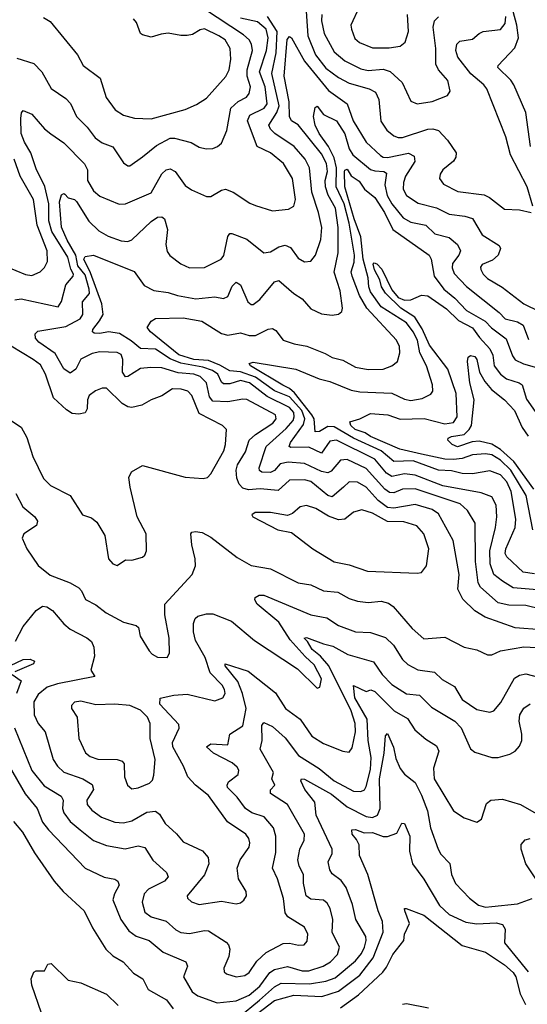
# Model space of a CAD drawing. Extents: x 1308313 to 1441400, y 959662 to 1036319.
# Tile 613 of 656: x 1390868 to 1393252, y 998336 to 1002960. Entities that reach past the tile are written whole.
import ezdxf

# ---------------------------------------------------------------- set-up
doc = ezdxf.new("R2010")
doc.units = 0

msp = doc.modelspace()

# ---------------------------------------------------------------- linework, layer by layer
at = {"layer": '0CON10XD'}
for points in [[(1393265.9, 1002365), (1393245.3, 1002525), (1393189.1, 1002655), (1393175, 1002676.9), (1393113.3, 1002735), (1393114.6, 1002745.4), (1393192.5, 1002827.5), (1393209.8, 1002875), (1393203.2, 1002935), (1393168.6, 1003065)], [(1390855, 1002779.4), (1390935, 1002754.4), (1390971.8, 1002715), (1391015, 1002636.9), (1391085, 1002589.5), (1391107, 1002567), (1391135.4, 1002505.4), (1391185.5, 1002455), (1391222.7, 1002405), (1391255, 1002381.6), (1391305, 1002362.9), (1391355, 1002288.6), (1391375, 1002273.3), (1391385, 1002274.3), (1391445, 1002316.5), (1391510.3, 1002369.7), (1391575, 1002403.1), (1391595, 1002403.2), (1391672.7, 1002382.7), (1391711.2, 1002361.2), (1391744.2, 1002354.2), (1391774.3, 1002355.7), (1391796.7, 1002365), (1391815, 1002380), (1391840.2, 1002439.8), (1391859.7, 1002545), (1391893.2, 1002576.8), (1391933, 1002597), (1391946, 1002614), (1391951.1, 1002645), (1391936.8, 1002695), (1391936.1, 1002725), (1391960.6, 1002815), (1391956.7, 1002845), (1391945.3, 1002865), (1391918.5, 1002888.5), (1391735, 1003009)], [(1392209.5, 1003045), (1392221.1, 1002885), (1392257.6, 1002795), (1392305, 1002732), (1392365, 1002688.9), (1392415, 1002662.3), (1392508.6, 1002635), (1392539.2, 1002619.2), (1392554.1, 1002585), (1392563.3, 1002483.3), (1392591.7, 1002441.7), (1392624.4, 1002414.4), (1392645, 1002406.9), (1392665, 1002407.7), (1392785, 1002446.7), (1392808, 1002448), (1392835, 1002439.6), (1392877.1, 1002395), (1392917.5, 1002335), (1392915.5, 1002315), (1392904.7, 1002295.3), (1392855.7, 1002255), (1392841.9, 1002235), (1392839.4, 1002215), (1392857.9, 1002187.9), (1392925, 1002154), (1393048.3, 1002138.2), (1393074.8, 1002124.8), (1393145, 1002071.1), (1393215, 1002067.8), (1393270, 1002055)], [(1392461.7, 1003018.3), (1392423.6, 1002935), (1392425.4, 1002915), (1392442.4, 1002872.4), (1392463.5, 1002853.5), (1392525, 1002828), (1392602.2, 1002827.8), (1392653.8, 1002836.2), (1392678.1, 1002855), (1392693.5, 1002905), (1392688.5, 1002985)], [(1390844.7, 1001645.3), (1390875, 1001648.8), (1391047.8, 1001612.2), (1391065, 1001636), (1391084.7, 1001715), (1391119.1, 1001755), (1391120.8, 1001765), (1391108, 1001788), (1391093.3, 1001845), (1391019.5, 1001965), (1391004.9, 1002015), (1391004.6, 1002095), (1390986.6, 1002176.6), (1390945, 1002260), (1390921, 1002335), (1390890, 1002385), (1390875.3, 1002425), (1390873.4, 1002496.6), (1390876.8, 1002523.2), (1390885, 1002534), (1390925, 1002516.9), (1390985, 1002448.1), (1391014.6, 1002424.6), (1391075, 1002381.3), (1391172.6, 1002282.6), (1391186.8, 1002255), (1391187.1, 1002205), (1391215, 1002156.7), (1391245, 1002131.4), (1391335, 1002093.5), (1391365, 1002095.5), (1391485, 1002147.1), (1391535, 1002236.5), (1391555, 1002255.4), (1391575, 1002259.6), (1391597.4, 1002247.4), (1391645, 1002182.1), (1391675, 1002161.1), (1391745, 1002130.6), (1391765, 1002130), (1391815, 1002159.6), (1391835, 1002163.8), (1391870.5, 1002150.5), (1391948.9, 1002098.9), (1391975, 1002088.1), (1392055, 1002063.3), (1392129.8, 1002070.2), (1392156, 1002084), (1392163.3, 1002115), (1392149.5, 1002215), (1392107.1, 1002285), (1392045, 1002334.7), (1391982.8, 1002365), (1391937.8, 1002485), (1391948.7, 1002511.4), (1392015.4, 1002544.6), (1392029.8, 1002565), (1392019.9, 1002645), (1391994.3, 1002715), (1392027.6, 1002815), (1392034.9, 1002875.1), (1392025.4, 1002915), (1391985, 1002950.4), (1391905, 1002967.7)], [(1393318.8, 1000095), (1393195, 1000103.6), (1393054, 1000154), (1393005, 1000183.6), (1392948.4, 1000238.4), (1392925.3, 1000285), (1392931.8, 1000355), (1392904.1, 1000515), (1392835, 1000638.9), (1392805, 1000659.4), (1392725, 1000684), (1392625, 1000666.8), (1392595, 1000669.5), (1392551.7, 1000701.7), (1392495, 1000764.8), (1392455, 1000788.2), (1392415, 1000790), (1392388, 1000765), (1392335, 1000719.2), (1392315, 1000725.7), (1392235, 1000791.4), (1392205, 1000799.2), (1392135, 1000797.4), (1392081.2, 1000748.8), (1391996.4, 1000756.4), (1391942.7, 1000752.7), (1391915, 1000760.2), (1391898.2, 1000778.2), (1391886.8, 1000806.8), (1391883.8, 1000845), (1391891, 1000869), (1391929, 1000931), (1391946.2, 1000985), (1391975, 1001012), (1392057.3, 1001065), (1392072, 1001085), (1392069.3, 1001105), (1391935, 1001176.6), (1391915, 1001178.2), (1391845, 1001165.7), (1391775, 1001167.9), (1391758.7, 1001188.6), (1391744.6, 1001254.6), (1391714.7, 1001285), (1391685, 1001295.4), (1391611.5, 1001301.5), (1391535, 1001324.8), (1391483, 1001327), (1391435, 1001322.3), (1391375, 1001284), (1391365, 1001283.3), (1391350.6, 1001305), (1391352.9, 1001365), (1391345, 1001387.9), (1391325, 1001397.6), (1391245, 1001399.6), (1391208, 1001392), (1391155, 1001365.3), (1391131.7, 1001318.3), (1391105, 1001300), (1391075, 1001320), (1391035, 1001391.9), (1390958.5, 1001445), (1390942.5, 1001465), (1390940.6, 1001485), (1390953.2, 1001496.8), (1391085, 1001518.8), (1391151.3, 1001555), (1391163.8, 1001575), (1391163.5, 1001635), (1391195.4, 1001674.6), (1391194.8, 1001695.2), (1391175, 1001761.2), (1391141.7, 1001805), (1391130.8, 1001855), (1391090.2, 1001925), (1391063.9, 1001986.1), (1391054.6, 1002105.4), (1391065, 1002138), (1391075, 1002144), (1391080.3, 1002140.3), (1391095, 1002124), (1391125, 1002115.8), (1391135, 1002107.1), (1391193.3, 1002013.3), (1391239, 1001969), (1391284, 1001944), (1391345, 1001921.2), (1391375, 1001918.7), (1391395, 1001926), (1391485, 1002012.9), (1391515, 1002032.5), (1391535.8, 1002035), (1391547.5, 1002025), (1391561.9, 1001975), (1391554.6, 1001905), (1391560.9, 1001870.9), (1391573.3, 1001853.3), (1391625, 1001814.4), (1391665, 1001795.6), (1391735, 1001796.2), (1391814.5, 1001835), (1391827.3, 1001852.7), (1391845, 1001942), (1391855, 1001955.6), (1391863.4, 1001956.6), (1391935, 1001928.8), (1392015, 1001865.4), (1392045, 1001870.4), (1392085, 1001893.3), (1392115, 1001901.5), (1392139.7, 1001889.8), (1392175, 1001840.6), (1392205, 1001822.9), (1392235, 1001825.6), (1392257.5, 1001855), (1392282.8, 1001927.2), (1392286.6, 1001985), (1392271.1, 1002055), (1392239.7, 1002149.7), (1392228.3, 1002265), (1392208.1, 1002305), (1392156.5, 1002365), (1392065.5, 1002425.5), (1392046.4, 1002446.4), (1392038.6, 1002465), (1392075, 1002524.1), (1392086.3, 1002555), (1392052.2, 1002707.8), (1392072.4, 1002805), (1392077.6, 1002905), (1392031.6, 1002975)], [(1390980.4, 1002970.4), (1391011.2, 1002951.2), (1391139.5, 1002795), (1391165.8, 1002745), (1391245.6, 1002685), (1391274.5, 1002595), (1391316.6, 1002536.6), (1391355, 1002511.1), (1391407, 1002497), (1391485, 1002495.4), (1391645, 1002537.9), (1391698.3, 1002561.7), (1391745, 1002591.9), (1391836.3, 1002693.7), (1391852.3, 1002725), (1391859.7, 1002775), (1391855.7, 1002825.7), (1391832.5, 1002865), (1391802.5, 1002885), (1391735, 1002916.6), (1391715, 1002912.1), (1391679.7, 1002890.2), (1391655, 1002885.9), (1391625, 1002885.3), (1391565, 1002896.2), (1391533, 1002893), (1391485, 1002878.9), (1391445, 1002888.6), (1391435, 1002896), (1391416.3, 1002946.3), (1391402.9, 1002965)], [(1392286.3, 1002985), (1392284.4, 1002955), (1392298, 1002895), (1392345, 1002809.2), (1392395, 1002766.4), (1392470.1, 1002730.1), (1392505, 1002722.2), (1392575, 1002727.6), (1392607.2, 1002717.2), (1392664.5, 1002665), (1392705, 1002578), (1392735, 1002564.4), (1392805, 1002576.7), (1392876.7, 1002605), (1392890, 1002625), (1392877.8, 1002675), (1392834.7, 1002724.8), (1392821.8, 1002751.8), (1392821.9, 1002825), (1392810.3, 1002925), (1392816.2, 1002955), (1392835, 1002973.8)], [(1393277.8, 1002085), (1393251.2, 1002175), (1393172.9, 1002325), (1393150.5, 1002410.5), (1393061.5, 1002635), (1393047.1, 1002655), (1392986.3, 1002706.3), (1392924.7, 1002785), (1392916.1, 1002815), (1392920.9, 1002845), (1392935, 1002859.5), (1392995, 1002869.1), (1393025, 1002896.1), (1393045, 1002904.6), (1393125, 1002913.8), (1393148, 1002942), (1393150.9, 1002975)], [(1393315, 1000191.3), (1393245, 1000208.3), (1393165, 1000211), (1393115, 1000222.2), (1393031.6, 1000295), (1393021.5, 1000315), (1393008.8, 1000415), (1393006.6, 1000595), (1392970.4, 1000655), (1392936.1, 1000686.1), (1392725, 1000756.2), (1392665, 1000755.2), (1392625, 1000737.7), (1392605, 1000739.4), (1392582.7, 1000755), (1392495, 1000852), (1392405, 1000894.3), (1392375, 1000891.8), (1392330.7, 1000839.3), (1392315, 1000831.3), (1392285, 1000838.1), (1392205, 1000876), (1392128.6, 1000881.4), (1392090.5, 1000875), (1392065, 1000843.8), (1392045, 1000834.3), (1392004.2, 1000835), (1391993.3, 1000843.3), (1391992.2, 1000855), (1392025, 1000955.3), (1392120, 1001040), (1392151.4, 1001078.6), (1392157.4, 1001095), (1392155.2, 1001114.8), (1392135, 1001138.4), (1392029.9, 1001189.9), (1391947.2, 1001255), (1391904.9, 1001265.1), (1391855, 1001249.8), (1391825, 1001249.4), (1391815, 1001258.5), (1391798.8, 1001295), (1391773.3, 1001313.3), (1391728.5, 1001328.5), (1391625, 1001346.5), (1391575, 1001368.2), (1391505, 1001412.8), (1391435, 1001415.7), (1391391.6, 1001451.6), (1391335.9, 1001485.9), (1391285, 1001494.8), (1391245, 1001486), (1391217.8, 1001487.8), (1391209.4, 1001495), (1391212.1, 1001505), (1391243.4, 1001546.6), (1391260.4, 1001575), (1391253, 1001625), (1391201.1, 1001771.1), (1391169.8, 1001835), (1391175, 1001848.2), (1391215, 1001854.4), (1391405, 1001777.1), (1391452.6, 1001712.6), (1391497.7, 1001687.7), (1391565, 1001679.7), (1391608.8, 1001665), (1391695, 1001649.8), (1391785, 1001658.9), (1391825, 1001650.5), (1391845, 1001660.6), (1391865, 1001708.6), (1391885, 1001727.1), (1391905.3, 1001715.3), (1391939.1, 1001635), (1391955, 1001622.2), (1391965, 1001622.5), (1391995, 1001645.5), (1392065, 1001729.5), (1392085, 1001735.4), (1392155, 1001674.7), (1392195, 1001649.1), (1392235, 1001601.9), (1392285, 1001579.5), (1392335, 1001573.3), (1392365, 1001577.5), (1392380, 1001590), (1392384.4, 1001605.6), (1392373.2, 1001686.8), (1392345.2, 1001775), (1392363.9, 1001865), (1392363.3, 1001985), (1392350.2, 1002075), (1392316.3, 1002136.3), (1392304, 1002175), (1392303, 1002205), (1392313.1, 1002246.9), (1392309, 1002285), (1392285, 1002330.8), (1392175, 1002467.1), (1392143.9, 1002485), (1392135.2, 1002505), (1392133.3, 1002575), (1392109.8, 1002695), (1392123.5, 1002866.5), (1392135, 1002881.8), (1392145, 1002875.5), (1392204.8, 1002765), (1392317.8, 1002627.8), (1392405.4, 1002565), (1392434.2, 1002485), (1392494.7, 1002385), (1392561.8, 1002321.8), (1392575, 1002314), (1392595, 1002312.6), (1392693.8, 1002333.8), (1392719.6, 1002319.6), (1392722.9, 1002295), (1392680.3, 1002225), (1392670, 1002195), (1392669.3, 1002165), (1392685, 1002134.6), (1392739.3, 1002099.3), (1392825, 1002077), (1392885, 1002047.1), (1392958.1, 1002038.1), (1392995, 1002026.4), (1393039.3, 1001949.3), (1393120.2, 1001900.2), (1393125.4, 1001885), (1393114.5, 1001855), (1393088.5, 1001831.5), (1393040.1, 1001809.9), (1393032.4, 1001797.6), (1393033.7, 1001786.3), (1393043.9, 1001765), (1393064.6, 1001745), (1393133.6, 1001703.6), (1393235, 1001625.8), (1393309.5, 1001589.5)], [(1393335, 1000279), (1393185, 1000292), (1393135, 1000322.7), (1393095, 1000354.6), (1393077, 1000405), (1393076.1, 1000465), (1393103, 1000575), (1393108.3, 1000625), (1393105, 1000680), (1393085, 1000719.2), (1393035, 1000738.9), (1392855, 1000770.3), (1392725, 1000821.5), (1392675, 1000826.6), (1392615, 1000815.5), (1392590.6, 1000830.6), (1392535.7, 1000895.7), (1392355, 1000985.2), (1392325, 1000980.5), (1392285, 1000924.5), (1392225, 1000952.9), (1392140.8, 1000950.8), (1392133.8, 1000955), (1392140, 1000975), (1392200.7, 1001059.3), (1392207, 1001085), (1392193.1, 1001125), (1392135, 1001188.9), (1392065, 1001216.4), (1391975, 1001281.7), (1391905, 1001305.8), (1391855, 1001310.9), (1391808.2, 1001338.2), (1391755, 1001359.5), (1391685, 1001364.9), (1391615, 1001387), (1391481.8, 1001495), (1391465.8, 1001515), (1391485, 1001543.8), (1391505, 1001557.1), (1391635, 1001560.8), (1391723.8, 1001545), (1391815, 1001487.1), (1391845, 1001478.6), (1391905, 1001490), (1391945, 1001476.3), (1391975, 1001476.8), (1392035, 1001506.9), (1392055, 1001510.5), (1392070.9, 1001500.9), (1392104.8, 1001454.8), (1392157.2, 1001437.2), (1392216.6, 1001426.6), (1392302.6, 1001392.6), (1392335, 1001373.2), (1392385, 1001361.8), (1392445, 1001329.1), (1392505, 1001316.7), (1392575, 1001318.9), (1392616.1, 1001333.9), (1392641.4, 1001355), (1392652.7, 1001395), (1392651.8, 1001425), (1392636.9, 1001455), (1392498.3, 1001605), (1392464.2, 1001665), (1392429.4, 1001755), (1392424.1, 1001775.9), (1392438.4, 1001821.6), (1392439.9, 1001855), (1392414.7, 1002005), (1392392.2, 1002095), (1392354.7, 1002175), (1392355.9, 1002265), (1392345, 1002311.6), (1392318.7, 1002365), (1392274.8, 1002425), (1392255.5, 1002465.5), (1392247, 1002505), (1392255, 1002547.5), (1392265, 1002553.8), (1392295, 1002514.7), (1392355, 1002485.8), (1392394.9, 1002424.9), (1392415, 1002354.5), (1392432.9, 1002325), (1392515, 1002257.4), (1392535, 1002250), (1392577.7, 1002247.7), (1392589.7, 1002239.7), (1392582.5, 1002185), (1392593, 1002135), (1392615, 1002095.7), (1392669.1, 1002029.1), (1392705, 1002009.5), (1392775.2, 1001995.2), (1392816.9, 1001955), (1392885, 1001936.6), (1392923.1, 1001905), (1392937.9, 1001875), (1392930.8, 1001855), (1392900.8, 1001815), (1392898.8, 1001795), (1392908.5, 1001768.5), (1392966.7, 1001706.7), (1393118.8, 1001585), (1393147.5, 1001555), (1393205, 1001541.6), (1393232, 1001525), (1393258, 1001458)], [(1390805, 1001801.8), (1390895, 1001763.1), (1390925, 1001758.2), (1390964.7, 1001775.3), (1390985, 1001797.1), (1390998.7, 1001825), (1390997.4, 1001875), (1390950.2, 1001995), (1390932.5, 1002115), (1390870.5, 1002225), (1390841.4, 1002305)], [(1393285, 1000357.9), (1393232.2, 1000365), (1393155, 1000437.9), (1393147, 1000453), (1393150.4, 1000475), (1393193.9, 1000575), (1393197.5, 1000615), (1393175.9, 1000745), (1393155, 1000789.4), (1393125, 1000822.3), (1393075, 1000840.7), (1392995, 1000827.6), (1392945, 1000829.4), (1392895, 1000841.2), (1392835, 1000844.5), (1392715, 1000887.8), (1392625, 1000885.5), (1392565.2, 1000935.2), (1392435, 1000995.6), (1392345, 1001047.9), (1392315, 1001050.1), (1392275, 1001025.7), (1392255, 1001024.7), (1392250.7, 1001085), (1392240.4, 1001105), (1392157.6, 1001207.6), (1392135, 1001228.1), (1392103.6, 1001243.6), (1391951.9, 1001335), (1391945, 1001346.2), (1391965, 1001351.9), (1392165, 1001319.4), (1392273.7, 1001273.7), (1392325, 1001260.6), (1392425, 1001220.5), (1392465, 1001212.5), (1392615, 1001206.2), (1392675, 1001178.7), (1392705, 1001171.9), (1392758.3, 1001181.7), (1392799.1, 1001200.9), (1392807.5, 1001215), (1392806.2, 1001245), (1392778.9, 1001335), (1392746.6, 1001395), (1392735.4, 1001455), (1392716.2, 1001495), (1392685, 1001536.3), (1392565, 1001611), (1392515, 1001682.8), (1392507.4, 1001705), (1392505, 1001748.6), (1392481.2, 1001835), (1392470.4, 1001940.4), (1392438.9, 1002025), (1392394.6, 1002175), (1392393.4, 1002245), (1392395, 1002254.3), (1392405, 1002257.9), (1392425, 1002227.1), (1392461.4, 1002201.4), (1392487.8, 1002165), (1392535, 1002124.6), (1392581, 1002055), (1392620.4, 1001975), (1392790.8, 1001855), (1392800.6, 1001835), (1392814.8, 1001755), (1392860.3, 1001695), (1392911.7, 1001651.7), (1392965.3, 1001595), (1393053.7, 1001543.7), (1393082.7, 1001512.7), (1393152.1, 1001462.1), (1393182.1, 1001382.1), (1393195, 1001363.1), (1393233.4, 1001343.4), (1393295, 1001327.3)], [(1393277.6, 1000565), (1393246.4, 1000725), (1393175, 1000844.8), (1393125, 1000892), (1393085, 1000916.5), (1393055, 1000921), (1392995, 1000916.3), (1392945, 1000899), (1392904.6, 1000895.4), (1392865, 1000896.9), (1392755, 1000919), (1392653.2, 1000943.2), (1392515, 1001003), (1392490.5, 1001020.5), (1392443.3, 1001035), (1392422.3, 1001055), (1392418, 1001072), (1392465, 1001085.8), (1392515, 1001110), (1392596.3, 1001103.7), (1392655, 1001084.4), (1392767.6, 1001087.6), (1392865, 1001062.8), (1392905, 1001068.9), (1392921.6, 1001095), (1392916.8, 1001205), (1392879.1, 1001319.1), (1392791.7, 1001431.7), (1392757.7, 1001507.7), (1392723.3, 1001563.3), (1392657.3, 1001605), (1392585, 1001676.1), (1392566.3, 1001705), (1392559.1, 1001739.1), (1392534.3, 1001785), (1392528, 1001812), (1392532.4, 1001817.6), (1392545, 1001813.3), (1392568.2, 1001788.2), (1392615, 1001691.8), (1392645.2, 1001655.2), (1392675, 1001642.5), (1392704.3, 1001645), (1392755, 1001666.6), (1392785, 1001663.2), (1392871.6, 1001601.6), (1392927.8, 1001547.8), (1392995, 1001512.9), (1393027.1, 1001467.1), (1393074.9, 1001414.9), (1393089.3, 1001385), (1393096.1, 1001335), (1393125, 1001295.9), (1393154.2, 1001274.2), (1393212.9, 1001255), (1393227.1, 1001245), (1393248.6, 1001178.6), (1393299.2, 1001105)], [(1390825, 1001079.3), (1390875, 1001046.5), (1390901.7, 1000998.3), (1390929.5, 1000909.5), (1390980, 1000805), (1391013, 1000773), (1391104.2, 1000725), (1391163.3, 1000635), (1391205, 1000621.4), (1391230.9, 1000600.9), (1391267, 1000537), (1391285, 1000427.5), (1391305, 1000404), (1391325, 1000396.2), (1391365, 1000423.3), (1391395, 1000422), (1391444.2, 1000435.8), (1391456.2, 1000445), (1391464, 1000465), (1391461.9, 1000545), (1391420, 1000625), (1391386.9, 1000765), (1391380.3, 1000809.7), (1391393, 1000837), (1391445, 1000866.7), (1391645, 1000811.1), (1391730, 1000805), (1391749.1, 1000810.9), (1391765, 1000828), (1391825.8, 1000935), (1391834.2, 1000965), (1391838.9, 1001035), (1391820, 1001055), (1391710, 1001110), (1391676.7, 1001195), (1391656.7, 1001215), (1391625.6, 1001225.6), (1391585, 1001227.3), (1391535.7, 1001194.3), (1391485, 1001175.5), (1391440.8, 1001149.2), (1391395, 1001139.3), (1391375, 1001142.6), (1391348.4, 1001158.4), (1391275, 1001230), (1391255, 1001229.5), (1391223.4, 1001216.6), (1391194.4, 1001195), (1391186.2, 1001175), (1391185, 1001132.5), (1391175.5, 1001114.5), (1391145, 1001107.5), (1391115, 1001111.5), (1391087.2, 1001127.2), (1391026, 1001185), (1390989.7, 1001295), (1390965, 1001339.3), (1390931.8, 1001365), (1390775, 1001458.6)], [(1393282.8, 1000755), (1393188, 1000885), (1393125, 1000942.1), (1393085, 1000966.7), (1393025, 1000981), (1392992.5, 1000977.5), (1392923.7, 1000953.7), (1392898.2, 1000965), (1392877.8, 1000985), (1392880, 1000995), (1392895, 1001002.2), (1392955, 1001012.6), (1392979.2, 1001035), (1392990.2, 1001055), (1393001.4, 1001175), (1392982.1, 1001255), (1392970, 1001355), (1392974.3, 1001375.7), (1392985, 1001383.8), (1393005, 1001377.8), (1393014.4, 1001365), (1393027.1, 1001305), (1393051.4, 1001261.4), (1393083, 1001223), (1393145, 1001175.3), (1393192.2, 1001125), (1393227.8, 1001045), (1393255.2, 1001005)], [(1390849.2, 1000735), (1390882.6, 1000672.6), (1390938.6, 1000625), (1390951.4, 1000605), (1390947.5, 1000585), (1390887.1, 1000545), (1390879.5, 1000525), (1390901.2, 1000475), (1390955, 1000396.9), (1391011.7, 1000351.7), (1391105.7, 1000315), (1391145, 1000292.3), (1391158.3, 1000278.2), (1391177.3, 1000237.3), (1391225, 1000212.2), (1391273.8, 1000173.8), (1391355, 1000130.8), (1391415, 1000114.3), (1391425.6, 1000105), (1391434.4, 1000065), (1391475.5, 999995.5), (1391489.7, 999979.7), (1391515, 999966), (1391560, 999965), (1391570.8, 999985), (1391570.4, 1000055), (1391548.7, 1000165), (1391549.5, 1000215), (1391678.5, 1000355), (1391693.8, 1000395), (1391691.5, 1000428.5), (1391675.7, 1000494.3), (1391672, 1000545), (1391676.1, 1000553.9), (1391692.9, 1000557.1), (1391725, 1000552.5), (1391765, 1000530), (1391888.6, 1000435), (1391955, 1000396.9), (1392045, 1000380.9), (1392175, 1000316.2), (1392235, 1000306.8), (1392295, 1000278.2), (1392362, 1000272), (1392415, 1000241.8), (1392455, 1000228.9), (1392505, 1000222.5), (1392565, 1000230), (1392599.9, 1000219.9), (1392621.9, 1000205), (1392711.5, 1000101.5), (1392765, 1000051.8), (1392865, 1000060.9), (1392955, 1000013.3), (1393015, 1000000), (1393065, 999977.1), (1393085, 999977.1), (1393125, 999995.5), (1393235, 1000015.5), (1393325, 1000010)], [(1392735, 1000360.6), (1392755, 1000364.2), (1392777.5, 1000395), (1392788.9, 1000475), (1392765.3, 1000545), (1392733.6, 1000583.6), (1392672.1, 1000602.1), (1392595, 1000603), (1392525, 1000642.4), (1392475, 1000658.7), (1392435, 1000647.7), (1392394.7, 1000615.2), (1392365, 1000610.6), (1392318, 1000628), (1392259.2, 1000665), (1392215, 1000678.2), (1392185, 1000672.2), (1392148.7, 1000641.3), (1392125, 1000631.1), (1392045.5, 1000645.5), (1391974.3, 1000645.7), (1391957.5, 1000635), (1391963.3, 1000625), (1392080, 1000565), (1392145, 1000551.4), (1392244.7, 1000474.7), (1392344, 1000414), (1392415, 1000400.4), (1392500.7, 1000370.7), (1392735, 1000360.6)], [(1390848.5, 1000041.5), (1390885, 1000110.5), (1390945, 1000185.6), (1390975, 1000205.5), (1390995, 1000202.5), (1391021.4, 1000185), (1391075, 1000123.5), (1391105, 1000098.2), (1391183.2, 1000056.8), (1391205, 1000040), (1391216.2, 1000013.8), (1391218.5, 999971.5), (1391202.5, 999905), (1391220, 999875), (1391045, 999841.2), (1390996.2, 999825), (1390955, 999790.8), (1390935, 999756), (1390936.6, 999695), (1390954.7, 999655), (1390986.9, 999615), (1391025.8, 999485.8), (1391044.8, 999454.8), (1391075, 999426.9), (1391164.8, 999394.8), (1391208.9, 999368.9), (1391214.6, 999345), (1391182.7, 999295), (1391184, 999275), (1391207.2, 999247.2), (1391252.2, 999215), (1391315, 999191.9), (1391355, 999188.4), (1391395, 999197.2), (1391465, 999239.1), (1391505, 999243.6), (1391525, 999228.6), (1391550.6, 999185), (1391605, 999136.9), (1391635, 999098.6), (1391726.7, 999056.7), (1391753.1, 999025), (1391756.7, 998995), (1391736.1, 998943.9), (1391654, 998845), (1391656.2, 998835), (1391675, 998817.5), (1391710, 998805), (1391815, 998820.9), (1391885, 998808.6), (1391905, 998812.5), (1391920, 998825), (1391932.5, 998845), (1391931.4, 998865), (1391895.3, 998925.3), (1391889.2, 998975), (1391903.9, 999015), (1391945, 999074.3), (1391949.3, 999095), (1391944.7, 999115), (1391930.4, 999135), (1391843.5, 999193.5), (1391755, 999317.3), (1391692.9, 999365), (1391657.9, 999405), (1391637.7, 999455), (1391586.4, 999545), (1391584.7, 999565), (1391617.1, 999632.9), (1391615, 999650), (1391526.7, 999745), (1391527, 999773), (1391592.2, 999787.8), (1391655, 999792.2), (1391785, 999760.5), (1391822, 999775), (1391832.2, 999795), (1391829.6, 999815), (1391818.5, 999835), (1391763.1, 999893.1), (1391738.9, 999965), (1391694.1, 1000044.1), (1391684.8, 1000085), (1391684.7, 1000125), (1391691.8, 1000148.2), (1391705, 1000159.2), (1391745, 1000169.2), (1391775, 1000169.6), (1391861.9, 1000135), (1391970, 1000045), (1392171.9, 999911.9), (1392265, 999821.2), (1392278, 999825), (1392284.5, 999865), (1392251.1, 999931.1), (1392208.7, 999968.7), (1392138, 1000048), (1392085, 1000130.7), (1391983.8, 1000215), (1391972.7, 1000235), (1391973.6, 1000246.4), (1391992.8, 1000257.2), (1392015, 1000256.8), (1392235, 1000165.3), (1392310.5, 1000150.5), (1392365, 1000115.3), (1392445, 1000085.4), (1392515, 1000082.2), (1392585, 1000058.8), (1392623.1, 1000023.1), (1392665.7, 999955.7), (1392691.2, 999931.2), (1392737.3, 999907.3), (1392816.5, 999896.5), (1392851.5, 999861.5), (1392909.2, 999829.2), (1392945, 999767.9), (1393015, 999720), (1393036.6, 999716.6), (1393075, 999708.5), (1393095, 999714.4), (1393126.8, 999753.2), (1393192.2, 999867.8), (1393215, 999881.8), (1393245, 999887.8), (1393333.8, 999863.8)], [(1392135, 998623.1), (1392176.4, 998613.6), (1392204.4, 998615.6), (1392218, 998632), (1392220.4, 998665), (1392205, 998698.6), (1392127.5, 998747.5), (1392113.8, 998765), (1392107.2, 998832.8), (1392079.1, 998925), (1392055.4, 998975), (1392071.1, 999048.9), (1392070.4, 999125), (1392059.6, 999165), (1392016.1, 999216.1), (1391958.1, 999235), (1391928.8, 999255), (1391889.5, 999309.5), (1391844.4, 999355), (1391841.9, 999365), (1391849.1, 999380.9), (1391894.4, 999415), (1391896.2, 999435), (1391889.3, 999449.3), (1391865, 999470), (1391778.2, 999515), (1391745.7, 999545), (1391765, 999559.6), (1391845.7, 999555), (1391854.8, 999605.2), (1391916.4, 999643.6), (1391930.7, 999725), (1391914.8, 999795.2), (1391891.7, 999851.7), (1391832.7, 999925), (1391832.5, 999935), (1391940.8, 999900.8), (1392068.5, 999798.5), (1392115.4, 999725), (1392185, 999674.6), (1392240.5, 999595), (1392295, 999560.4), (1392385, 999524.4), (1392415, 999519.4), (1392429.5, 999540.5), (1392445.2, 999615), (1392443.2, 999655), (1392424.1, 999715), (1392319.6, 999925), (1392280.3, 999970.3), (1392242.1, 1000002.1), (1392219.7, 1000039.7), (1392203.2, 1000055), (1392215, 1000059.4), (1392295, 1000028.2), (1392338.5, 1000018.5), (1392408.1, 999978.1), (1392530, 999945), (1392569.3, 999885), (1392615, 999838.2), (1392685, 999793.8), (1392745, 999787.5), (1392802.1, 999732.1), (1392911.2, 999665), (1392941.3, 999635), (1392985.4, 999535.4), (1393005, 999519.4), (1393085, 999495.5), (1393114.5, 999494.5), (1393169.5, 999510.5), (1393195, 999525.6), (1393215, 999548.6), (1393225.9, 999575), (1393226.4, 999605), (1393213.5, 999665), (1393217.2, 999695), (1393235, 999726.5), (1393265, 999747.1)], [(1390825, 999926.9), (1390885, 999954.6), (1390916.8, 999956.8), (1390938.1, 999948.1), (1390932.9, 999935), (1390845, 999897.1)], [(1390832.2, 999885), (1390875.4, 999855), (1390853.2, 999795)], [(1390742.2, 999585), (1390894.2, 999324.2), (1390949.3, 999255), (1390975, 999191.5), (1391002.5, 999155), (1391175, 998975.4), (1391265, 998933.3), (1391315, 998924.4), (1391329.2, 998915), (1391334.4, 998895), (1391312.9, 998855), (1391306, 998826), (1391342.5, 998735), (1391380.4, 998680.4), (1391415, 998656.6), (1391475.6, 998635), (1391541.1, 998581.1), (1391647.5, 998535), (1391656.5, 998515), (1391637.8, 998465), (1391678.2, 998395), (1391705, 998376.1), (1391795, 998343.2), (1391885, 998352), (1391945, 998379.3), (1391995, 998421), (1392042.2, 998485), (1392065, 998498.9), (1392125, 998514), (1392195, 998492.8), (1392225, 998492.8), (1392293.3, 998515), (1392327.5, 998535), (1392360.3, 998569.7), (1392370.4, 998605), (1392335.3, 998675), (1392339, 998735), (1392325.6, 998785.6), (1392311.7, 998811.7), (1392295, 998824.7), (1392235, 998829.3), (1392213.5, 998845), (1392200.6, 998905), (1392200.7, 998945), (1392179.7, 998985), (1392174.8, 999014.8), (1392184.1, 999065), (1392203, 999107), (1392204.7, 999135), (1392125, 999273.8), (1392045, 999326.7), (1392045, 999343.3), (1392065.6, 999365), (1392051.8, 999395), (1392059.5, 999425), (1391997.8, 999535), (1392006.5, 999575), (1392005.4, 999645), (1392015, 999659.5), (1392055, 999640.4), (1392115, 999587.3), (1392177.8, 999505), (1392273.9, 999443.9), (1392345, 999386.2), (1392435, 999337.6), (1392470, 999335), (1392486.6, 999343.4), (1392495, 999359.2), (1392515, 999439.2), (1392518.8, 999495), (1392503.6, 999575), (1392499.8, 999675), (1392441.1, 999775), (1392435, 999832.5), (1392495, 999805.6), (1392517.5, 999812.5), (1392535, 999805.3), (1392626.4, 999715), (1392688.5, 999678.5), (1392722.7, 999625), (1392775, 999580.5), (1392825, 999550), (1392835.4, 999525), (1392811.2, 999445), (1392814.6, 999395.4), (1392905.6, 999245), (1392955, 999212.5), (1393015, 999192), (1393036, 999205), (1393060.2, 999279.8), (1393080, 999295), (1393135, 999300), (1393220, 999275), (1393292.6, 999232.6)], [(1391395, 999347.8), (1391425, 999352.1), (1391478.1, 999375), (1391490.9, 999389.1), (1391497.3, 999412.7), (1391503.9, 999486.1), (1391480.3, 999585), (1391481.1, 999655), (1391467.5, 999685), (1391435, 999717.2), (1391385, 999739.6), (1391315, 999745.4), (1391225, 999743.1), (1391155, 999759.1), (1391125, 999754.3), (1391111.3, 999738.7), (1391111.9, 999725), (1391137.5, 999685), (1391145.4, 999585), (1391176.3, 999516.3), (1391199.2, 999499.2), (1391235, 999486.9), (1391325.9, 999485.9), (1391348.5, 999478.5), (1391358.2, 999465), (1391360.7, 999405), (1391374.5, 999365), (1391395, 999347.8)], [(1390843.1, 999635), (1390925, 999434.6), (1390982.8, 999362.8), (1391063, 999313), (1391071.9, 999295), (1391068.5, 999255), (1391074.8, 999234.8), (1391104.7, 999195), (1391152.3, 999155), (1391214.8, 999104.8), (1391275, 999081.3), (1391363.3, 999066.7), (1391425, 999079.6), (1391455, 999072.2), (1391492.4, 999012.4), (1391556.7, 998955), (1391564.5, 998935), (1391547.9, 998915), (1391473.4, 998876.6), (1391452, 998855), (1391443.4, 998815), (1391455, 998768.9), (1391485, 998746.5), (1391556.5, 998726.5), (1391601.5, 998685), (1391625, 998672.8), (1391665, 998667.8), (1391735, 998682), (1391755, 998680.7), (1391837.2, 998627.2), (1391848.9, 998615), (1391854.6, 998594.6), (1391849.8, 998560.2), (1391826.9, 998505), (1391828.3, 998488.3), (1391838.7, 998478.7), (1391885, 998464.5), (1391925, 998470.9), (1391945, 998485.6), (1391981.7, 998538.3), (1392025, 998579.3), (1392105, 998621.1), (1392135, 998623.1)], [(1391895, 998273.3), (1391994.5, 998355.5), (1392065, 998418.5), (1392095, 998435.9), (1392228.6, 998431.4), (1392305, 998444.1), (1392350.1, 998459.9), (1392445, 998540.2), (1392472.4, 998575), (1392487, 998605), (1392494.8, 998635), (1392493.3, 998655), (1392447.1, 998735), (1392431.4, 998805), (1392401.6, 998885), (1392377.7, 998917.7), (1392335, 998948.9), (1392325, 998968), (1392317.1, 999005), (1392334.6, 999045), (1392335.3, 999065), (1392259.4, 999225), (1392253.8, 999285), (1392206.2, 999345), (1392187.9, 999385), (1392191.2, 999395), (1392205, 999393.9), (1392332.8, 999322.8), (1392405, 999263.4), (1392495, 999217.4), (1392525, 999213.2), (1392548, 999225), (1392560, 999255), (1392557.5, 999395), (1392578.9, 999515), (1392585, 999597.5), (1392595, 999607.5), (1392623.9, 999543.9), (1392635, 999490), (1392655, 999442.9), (1392675, 999416.7), (1392725, 999377.1), (1392755, 999318.2), (1392783.5, 999245), (1392797.2, 999165), (1392833.8, 999065), (1392845, 999041.1), (1392887.1, 998997.1), (1392895.4, 998945), (1392913.8, 998903.8), (1392980.4, 998835), (1393022.1, 998802.1), (1393055, 998791.6), (1393085.3, 998795.3), (1393205, 998807.7), (1393275, 998833.3)], [(1390838.5, 999195), (1390880.6, 999145), (1390937.7, 999047.7), (1391030, 998915), (1391071.5, 998865), (1391170.9, 998775), (1391210, 998695), (1391272.2, 998595), (1391305, 998564.4), (1391354.3, 998535), (1391402.9, 998482.9), (1391445.9, 998455.9), (1391471.8, 998405), (1391557.7, 998357.7), (1391588.8, 998315)], [(1392286.7, 998373.4), (1392365, 998397), (1392465, 998472.2), (1392527.7, 998555), (1392574.4, 998675), (1392572.1, 998725), (1392551.6, 998775), (1392502, 998945), (1392464.1, 999035), (1392461.9, 999085), (1392450.3, 999110.3), (1392429.6, 999135), (1392428, 999155), (1392445, 999157.5), (1392485, 999140.8), (1392525, 999142.4), (1392575, 999124.6), (1392595, 999123.5), (1392639.6, 999140.4), (1392662.9, 999187.1), (1392675, 999185.6), (1392699.3, 999125), (1392698.5, 999055), (1392712.7, 998995), (1392765, 998923.1), (1392839.9, 998799.9), (1392885, 998757.3), (1392962.5, 998722.5), (1393015, 998713.2), (1393105, 998719.3), (1393135, 998710.9), (1393148.1, 998688.1), (1393144.8, 998624.8), (1393255, 998488.1)], [(1393291.1, 998925), (1393245.3, 998995.3), (1393222.7, 999065), (1393223.4, 999086.6), (1393241.2, 999108.8), (1393265, 999115.2)], [(1392375, 998319.6), (1392459, 998381), (1392572.6, 998487.4), (1392590.3, 998509.7), (1392620, 998570), (1392671.4, 998635), (1392674.3, 998665), (1392698.6, 998715), (1392675.8, 998775), (1392674.6, 998785.4), (1392683.3, 998786.7), (1392765, 998755.4), (1392945, 998612.6), (1393055, 998580.7), (1393145, 998520.6), (1393184.7, 998485), (1393198.3, 998465), (1393218.1, 998385), (1393242.5, 998335)], [(1390970, 998295), (1390925.5, 998425.5), (1390921.9, 998455), (1390935, 998487.5), (1390945, 998493.3), (1390985, 998492.5), (1391000, 998525), (1391015, 998527.1), (1391095, 998449.4), (1391155, 998436.2), (1391275, 998383.8), (1391330.7, 998330.7)], [(1391985, 998292.2), (1392065, 998354.4), (1392155, 998379.6), (1392286.7, 998373.4)], [(1392787.9, 998317.9), (1392685, 998338.6), (1392665, 998334.9)]]:
    msp.add_lwpolyline(points, dxfattribs=at)

doc.saveas('drawing.dxf')
